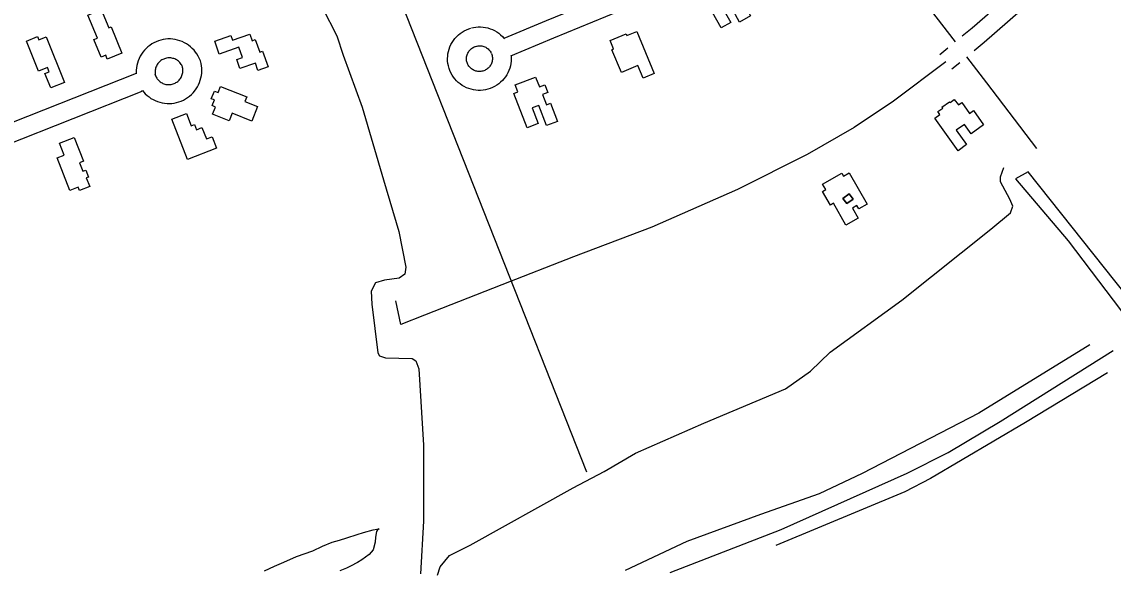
# Model space of a CAD drawing. Extents: x 3329297 to 3367176, y 649250 to 674653.
# Drawn here: x 3350330 to 3352067, y 670088 to 670958 of the extents above; entities that cross this region are included whole.
import ezdxf

# ---------------------------------------------------------------- set-up
doc = ezdxf.new("R2010")
doc.units = 0
for name, color, linetype in [('V-BLDG-OTLN', 7, 'Continuous'), ('V-DTCH-CNTR', 7, 'Continuous'), ('V-ROAD-CNTR', 7, 'Continuous'), ('V-SITE-VEGE', 7, 'Continuous'), ('V-TOPO-SHOR', 7, 'Continuous')]:
    doc.layers.add(name, color=color, linetype=linetype)

msp = doc.modelspace()

# ---------------------------------------------------------------- linework, layer by layer
at = {"layer": 'V-BLDG-OTLN'}
for points in [[(3351457.5, 671025.3), (3351490.1, 670967.8), (3351472.7, 670958), (3351459, 670982.3), (3351448.2, 670976.2), (3351458.9, 670957.4), (3351443.5, 670948.7), (3351415.5, 670998.2), (3351423.6, 671002.7), (3351422.1, 671005.3), (3351448.2, 671020.1), (3351448.3, 671020)], [(3350456.8, 670977.9), (3350468.7, 670949), (3350472.5, 670950.5), (3350489.6, 670908.8), (3350466.5, 670899.3), (3350464, 670905.5), (3350456.6, 670902.4), (3350445.2, 670930.2), (3350450.7, 670932.5), (3350435.6, 670969.2)], [(3351284.5, 670877.9), (3351269.4, 670914.2), (3351272.1, 670915.4), (3351266.5, 670928.8), (3351291.9, 670939.4), (3351293.1, 670936.6), (3351309, 670943.2), (3351336.9, 670876.2), (3351319.1, 670868.8), (3351310.7, 670888.8)], [(3350356.9, 670880.2), (3350337.7, 670928), (3350355.2, 670935.1), (3350357.3, 670929.7), (3350369.2, 670934.5), (3350398.3, 670862.2), (3350376.4, 670853.4), (3350367.1, 670876.4), (3350373.9, 670879.2), (3350371.2, 670885.9)], [(3350676, 670918.2), (3350644.7, 670907.3), (3350637.5, 670927.9), (3350663.1, 670936.8), (3350665.7, 670929.4), (3350693.5, 670939.1), (3350697.2, 670928.5), (3350702, 670930.2), (3350709, 670910.4), (3350713.6, 670912), (3350722.4, 670886.7), (3350706.2, 670881), (3350702.1, 670892.8), (3350677.6, 670884.2), (3350672.4, 670898.7), (3350681.7, 670902)], [(3350660.2, 670801), (3350634, 670811.7), (3350638.6, 670823), (3350633.3, 670825.2), (3350637, 670834.3), (3350632, 670836.3), (3350636.9, 670848.3), (3350642.7, 670846), (3350646.7, 670855.8), (3350688.3, 670839), (3350685.4, 670831.9), (3350705.7, 670823.7), (3350696.3, 670800.6), (3350665.1, 670813.2)], [(3351134.6, 670789.9), (3351113.6, 670844.6), (3351119.6, 670847), (3351115.3, 670858.1), (3351148, 670870.7), (3351154, 670855.1), (3351162.9, 670858.5), (3351167.6, 670846.1), (3351159.1, 670842.8), (3351165.3, 670826.6), (3351171.8, 670829.1), (3351182.9, 670800.2), (3351165.4, 670793.4), (3351153, 670825.6), (3351142.3, 670821.5), (3351151.9, 670796.6)], [(3351820.4, 670753.6), (3351783.3, 670805.1), (3351791.5, 670811.1), (3351788.2, 670815.7), (3351795.9, 670821.2), (3351794.6, 670823), (3351806.5, 670831.5), (3351807.5, 670830.2), (3351814.3, 670835.1), (3351820.7, 670826.3), (3351826.2, 670830.3), (3351838.7, 670812.9), (3351844.8, 670817.3), (3351860.9, 670794.9), (3351841, 670780.6), (3351830.3, 670795.4), (3351817.3, 670786), (3351833.7, 670763.2)], [(3350593.9, 670739.5), (3350569.1, 670803.5), (3350592.3, 670812.5), (3350599.9, 670792.9), (3350605.3, 670795), (3350608.4, 670786.9), (3350617.1, 670790.2), (3350624.1, 670772.2), (3350633.5, 670775.8), (3350640.5, 670757.6)], [(3350407.1, 670690.2), (3350386.5, 670742.2), (3350397.9, 670746.7), (3350390.5, 670765.5), (3350413.8, 670774.7), (3350428.8, 670736.8), (3350422.5, 670734.3), (3350427.7, 670721.1), (3350432.1, 670722.8), (3350436.5, 670711.6), (3350433.1, 670710.3), (3350438.5, 670696.7), (3350422.4, 670690.3), (3350420.3, 670695.5)], [(3351641.9, 670634.9), (3351621.8, 670669.9), (3351617.1, 670667.2), (3351604.7, 670688.8), (3351609.6, 670691.7), (3351604.8, 670700.1), (3351635.3, 670717.7), (3351638, 670713.1), (3351646.9, 670718.2), (3351675.5, 670668.5), (3351662.5, 670661.1), (3351659.4, 670666.6), (3351652.1, 670662.4), (3351661.4, 670646.2)], [(3351647.1, 670685), (3351653.1, 670676.7), (3351643, 670669.4), (3351636.9, 670677.7)], [(3351647.1, 670685), (3351636.9, 670677.7), (3351643, 670669.4), (3351653.1, 670676.7)]]:
    msp.add_lwpolyline(points, close=True, dxfattribs=at)
at = {"layer": 'V-DTCH-CNTR'}
for points in [[(3350991.7, 670078.8), (3350996.2, 670092), (3351011.2, 670109.7), (3351044, 670126.4), (3351207.8, 670217.2), (3351257.3, 670243.7), (3351306.9, 670272.8), (3351415.8, 670320.3), (3351545.9, 670374.9), (3351585.7, 670403.1), (3351616.7, 670433.1), (3351730.9, 670516.1), (3351872.6, 670629), (3351903.6, 670654.6), (3351907.2, 670665.2), (3351902.8, 670676.7), (3351887.8, 670704.1), (3351887.8, 670712.1), (3351893.2, 670727.1)], [(3352029.7, 670444.8), (3351853.5, 670336.3), (3351667.7, 670240.3), (3351599.5, 670207.7), (3351505.7, 670175.1), (3351388.9, 670132), (3351290.6, 670086.2)], [(3352057.9, 670400.5), (3351927.8, 670321.2), (3351776.4, 670232.1), (3351735.7, 670211), (3351530.4, 670125.6)]]:
    msp.add_lwpolyline(points, dxfattribs=at)
at = {"layer": 'V-ROAD-CNTR'}
for points in [[(3349239.5, 671977), (3350087.9, 672316.2), (3350365.5, 672424.6), (3350390.4, 672423.8), (3350396.2, 672406.6), (3350409.3, 672371.2), (3350425.5, 672305.2), (3350432.9, 672277.4), (3350442.6, 672249.7), (3350448.8, 672216.5), (3350456.6, 672189.8), (3350467.1, 672157.8), (3350762.6, 671423.6), (3351229, 670242.8)], [(3352377.6, 671694.1), (3352376.6, 671692.9), (3352360, 671653.2), (3352297.8, 671521.2), (3352269.8, 671464.5), (3352217.7, 671375.8), (3352131.8, 671251.7), (3352068.6, 671172.9), (3352040.6, 671139.5), (3352006.4, 671102.2), (3351961.3, 671056.2), (3351899.6, 670998.4), (3351842.6, 670948.5), (3351827, 670935.7)], [(3351591, 671193.6), (3351537.9, 671154.2), (3351483.7, 671116.4), (3351430.4, 671083.9), (3351358, 671044.4), (3351288.3, 671011), (3351165.1, 670960.1), (3351097.3, 670931.9)], [(3351609.4, 671169.9), (3351555.5, 671129.8), (3351500.1, 671091.3), (3351445.4, 671057.9), (3351371.7, 671017.7), (3351300.5, 670983.6), (3351176.6, 670932.4), (3351108, 670903.9)], [(3352091.8, 671153.9), (3352063.2, 671119.7), (3352028.2, 671081.5), (3351982.2, 671034.8), (3351919.7, 670976.2), (3351862, 670925.6), (3351846, 670912.4)], [(3351701.7, 671074.4), (3351815.7, 670926.5)], [(3351109, 670904.6), (3351109.1, 670903.9), (3351109.2, 670900), (3351109.1, 670896.1), (3351108.6, 670892.3), (3351107.9, 670888.5), (3351106.9, 670884.8), (3351105.5, 670881.1), (3351104, 670877.6), (3351102.1, 670874.2), (3351100, 670871), (3351097.7, 670867.9), (3351095.1, 670865), (3351092.3, 670862.3), (3351089.3, 670859.8), (3351086.1, 670857.6), (3351082.8, 670855.6), (3351079.3, 670853.9), (3351075.8, 670852.5), (3351072.1, 670851.3), (3351068.3, 670850.4), (3351064.5, 670849.8), (3351060.6, 670849.5), (3351056.8, 670849.5), (3351052.9, 670849.8), (3351049.1, 670850.3), (3351045.3, 670851.2), (3351041.6, 670852.4), (3351038, 670853.8), (3351034.5, 670855.5), (3351031.2, 670857.4), (3351028, 670859.7), (3351025, 670862.1), (3351022.2, 670864.8), (3351019.6, 670867.6), (3351017.3, 670870.7), (3351015.1, 670873.9), (3351013.3, 670877.3), (3351011.7, 670880.9), (3351010.3, 670884.5), (3351009.2, 670888.3), (3351008.5, 670892.3), (3351008.1, 670896.1), (3351008, 670900), (3351008.2, 670903.8), (3351008.6, 670907.7), (3351009.4, 670911.5), (3351010.5, 670915.2), (3351011.8, 670918.8), (3351013.4, 670922.3), (3351015.2, 670925.7), (3351017.4, 670929), (3351019.7, 670932), (3351022.3, 670934.9), (3351025.1, 670937.6), (3351028.1, 670940.1), (3351031.2, 670942.3), (3351034.5, 670944.2), (3351038, 670946), (3351041.6, 670947.4), (3351044.7, 670948.4)], [(3351045.8, 670948.7), (3351049, 670949.5), (3351052.8, 670950.1), (3351056.7, 670950.4), (3351060.6, 670950.4), (3351064.4, 670950.2), (3351068.3, 670949.6), (3351072, 670948.7), (3351075.7, 670947.6), (3351079.3, 670946.2), (3351082.8, 670944.5), (3351086.1, 670942.6), (3351089.3, 670940.4), (3351092.3, 670937.9), (3351095.1, 670935.3), (3351097.7, 670932.4), (3351098.7, 670931.2)], [(3350522.4, 670849.4), (3350524.4, 670846.9), (3350527, 670844.1), (3350529.9, 670841.4), (3350532.9, 670839), (3350536, 670836.8), (3350539.4, 670834.9), (3350542.8, 670833.2), (3350546.4, 670831.7), (3350550.1, 670830.5), (3350553.8, 670829.6), (3350557.7, 670829), (3350561.5, 670828.7), (3350565.4, 670828.6), (3350569.2, 670828.8), (3350573, 670829.3), (3350576.8, 670830.1), (3350580.5, 670831.2), (3350584.2, 670832.5), (3350587.7, 670834.1), (3350591.1, 670835.9), (3350594.3, 670838), (3350597.4, 670840.3), (3350600.3, 670842.9), (3350603, 670845.6), (3350605.5, 670848.5), (3350607.8, 670851.7), (3350609.9, 670854.9), (3350611.7, 670858.3), (3350613.2, 670861.9), (3350614.5, 670865.5), (3350615.5, 670869.2), (3350616.2, 670873), (3350616.7, 670876.9), (3350616.9, 670880.7), (3350616.8, 670884.6), (3350616.4, 670888.4), (3350615.7, 670892.2), (3350614.6, 670896.5), (3350612.9, 670900.6), (3350611.2, 670904), (3350609.2, 670907.4), (3350606.9, 670910.5), (3350604.5, 670913.5), (3350601.8, 670916.3), (3350598.9, 670918.9), (3350595.8, 670921.3), (3350592.6, 670923.4), (3350589.2, 670925.3), (3350585.7, 670927), (3350582.1, 670928.4), (3350578.4, 670929.5), (3350574.6, 670930.3), (3350570.8, 670930.9), (3350566.9, 670931.2), (3350563, 670931.2), (3350559.2, 670930.9), (3350555.3, 670930.3), (3350551.5, 670929.4), (3350547.8, 670928.3), (3350544.2, 670926.9), (3350540.7, 670925.2), (3350537.4, 670923.3), (3350534.1, 670921.1), (3350531.1, 670918.7), (3350528.2, 670916.1), (3350525.6, 670913.3), (3350523.1, 670910.3), (3350520.9, 670907.1), (3350518.9, 670903.7), (3350517.2, 670900.3), (3350515.7, 670896.7), (3350514.5, 670893), (3350513.6, 670889.2), (3350513, 670885.4), (3350512.6, 670881.6), (3350512.5, 670877.7), (3350512.6, 670875.8)], [(3351077.6, 670908.3), (3351078.3, 670906.3), (3351078.7, 670904.8), (3351079, 670903.2), (3351079.2, 670901.7), (3351079.2, 670900.1), (3351079.2, 670898.5), (3351079, 670896.9), (3351078.7, 670895.4), (3351078.2, 670893.9), (3351077.7, 670892.4), (3351077.1, 670890.9), (3351076.3, 670889.6), (3351075.4, 670888.2), (3351074.5, 670887), (3351073.4, 670885.8), (3351072.3, 670884.7), (3351071.1, 670883.7), (3351069.8, 670882.8), (3351068.4, 670882), (3351067, 670881.3), (3351065.6, 670880.7), (3351064.1, 670880.2), (3351062.5, 670879.9), (3351061, 670879.6), (3351059.4, 670879.5), (3351057.8, 670879.5), (3351056.2, 670879.6), (3351054.7, 670879.8), (3351053.1, 670880.2), (3351051.6, 670880.7), (3351050.2, 670881.2), (3351048.8, 670881.9), (3351047.4, 670882.7), (3351046.1, 670883.6), (3351044.9, 670884.6), (3351043.7, 670885.7), (3351042.7, 670886.9), (3351041.7, 670888.1), (3351040.8, 670889.5), (3351040.1, 670890.8), (3351039.4, 670892.3), (3351038.9, 670893.7), (3351038.5, 670895.1), (3351038.2, 670896.6), (3351038.1, 670898.1), (3351038, 670899.7), (3351038.1, 670901.3), (3351038.3, 670902.9), (3351038.6, 670904.4), (3351039, 670906), (3351039.6, 670907.5), (3351040.2, 670908.9), (3351041, 670910.3), (3351041.9, 670911.6), (3351042.8, 670912.9), (3351043.9, 670914.1), (3351045, 670915.2), (3351046.2, 670916.2), (3351047.5, 670917.1), (3351048.9, 670917.9), (3351050.3, 670918.6), (3351051.8, 670919.2), (3351053.9, 670919.8)], [(3351052.8, 670919.5), (3351054.8, 670920), (3351056.4, 670920.3), (3351058, 670920.4), (3351059.6, 670920.4), (3351061.2, 670920.3), (3351062.7, 670920.1), (3351064.3, 670919.7), (3351065.8, 670919.3), (3351067.3, 670918.7), (3351068.7, 670918), (3351070.1, 670917.2), (3351071.4, 670916.3), (3351072.6, 670915.3), (3351073.8, 670914.2), (3351074.8, 670913), (3351075.8, 670911.8), (3351076.7, 670910.5), (3351077, 670909.9), (3351077.5, 670908.6)], [(3351804.2, 670916.8), (3351791.4, 670906.2)], [(3350542.1, 670875.1), (3350544.3, 670870.6), (3350545.2, 670869.1), (3350546.1, 670867.8), (3350547.2, 670866.5), (3350548.3, 670865.2), (3350549.5, 670864.1), (3350550.8, 670863.1), (3350552.2, 670862.1), (3350553.6, 670861.3), (3350555.1, 670860.6), (3350556.6, 670859.9), (3350558.2, 670859.4), (3350559.8, 670859.1), (3350561.4, 670858.8), (3350563.1, 670858.6), (3350564.7, 670858.6), (3350566.4, 670858.7), (3350568, 670858.9), (3350569.7, 670859.3), (3350571.3, 670859.7), (3350572.8, 670860.3), (3350574.3, 670861), (3350575.8, 670861.8), (3350577.2, 670862.6), (3350578.5, 670863.6), (3350579.7, 670864.7), (3350580.9, 670865.9), (3350582, 670867.2), (3350583, 670868.5), (3350583.8, 670869.9), (3350584.6, 670871.4), (3350585.3, 670872.9), (3350585.8, 670874.5), (3350586.3, 670876.1), (3350586.6, 670877.7), (3350586.8, 670879.3), (3350586.9, 670881), (3350586.8, 670882.6), (3350586.6, 670884.3), (3350586.4, 670885.9), (3350586.1, 670887), (3350585.6, 670888), (3350584.9, 670889.5), (3350584, 670890.9), (3350583.1, 670892.3), (3350582, 670893.6), (3350580.9, 670894.8), (3350579.6, 670895.9), (3350578.3, 670896.9), (3350576.9, 670897.8), (3350575.5, 670898.7), (3350574, 670899.4), (3350572.4, 670900), (3350570.8, 670900.4), (3350569.2, 670900.8), (3350567.6, 670901), (3350565.9, 670901.2), (3350564.2, 670901.2), (3350562.6, 670901), (3350560.9, 670900.8), (3350559.3, 670900.4), (3350557.7, 670899.9), (3350556.2, 670899.3), (3350554.7, 670898.6), (3350553.2, 670897.8), (3350551.8, 670896.8), (3350550.5, 670895.8), (3350549.3, 670894.7), (3350548.2, 670893.5), (3350547.1, 670892.2), (3350546.1, 670890.8), (3350545.3, 670889.4), (3350544.6, 670887.9), (3350543.9, 670886.4), (3350543.4, 670884.8), (3350543, 670883.2), (3350542.7, 670881.5), (3350542.6, 670879.9), (3350542.6, 670878.2), (3350542.6, 670876.5), (3350542.9, 670874.9), (3350543.2, 670873.3), (3350543.8, 670871.1)], [(3351800.9, 670894.7), (3351717.4, 670832.2), (3351654.7, 670790.6), (3351579.9, 670747.3), (3351469.4, 670691.9), (3351332.8, 670632.2), (3351208.4, 670584.6), (3351094.5, 670540.5), (3350971, 670492), (3350933.6, 670477.3), (3350925.8, 670514.7)], [(3351822.9, 670893.4), (3351810.5, 670883.1)], [(3351833.8, 670902.9), (3351865.6, 670861.6), (3351945, 670757)], [(3349976.3, 670668.5), (3350094.6, 670710.7), (3350291.3, 670789.2), (3350512.9, 670876.7)], [(3349976, 670636.6), (3350105.2, 670682.6), (3350302.4, 670761.3), (3350522.1, 670848), (3350521.5, 670849.2)]]:
    msp.add_lwpolyline(points, dxfattribs=at)
at = {"layer": 'V-SITE-VEGE'}
msp.add_lwpolyline([(3350716.5, 670085.6), (3350732.3, 670092.8), (3350747.2, 670099.1), (3350767.5, 670108.1), (3350793.3, 670117.5), (3350809.1, 670124.7), (3350824.4, 670131), (3350836.1, 670134.1), (3350847.9, 670137.7), (3350864.1, 670143.1), (3350874.1, 670146.2), (3350889.4, 670150.7), (3350895.3, 670152), (3350899.3, 670152.5), (3350896.2, 670150.7), (3350894.8, 670148), (3350893.4, 670139), (3350892.5, 670131.3), (3350889.3, 670119.1), (3350883, 670111.5), (3350871.7, 670102.9), (3350864.5, 670098.9), (3350853.7, 670093), (3350847.3, 670089.9), (3350836.5, 670085.4)], dxfattribs=at)
at = {"layer": 'V-TOPO-SHOR'}
for points in [[(3350646.5, 671273.8), (3350704.9, 671174), (3350809, 670980.5), (3350831.5, 670936.1), (3350841.9, 670905.6), (3350872.2, 670822.8), (3350906, 670707), (3350930.2, 670625.1), (3350941.4, 670568.5), (3350939.7, 670557.2), (3350930.9, 670551.1), (3350907.4, 670547.7), (3350893.5, 670543.4), (3350886.5, 670530.3), (3350887.3, 670509.4), (3350896.8, 670431.9), (3350899.4, 670427.6), (3350909, 670424.1), (3350951.6, 670423.1), (3350957.7, 670419.6), (3350962, 670406.5), (3350969.6, 670285.5), (3350969.4, 670164.5), (3350964.9, 670080.9)], [(3352471.1, 670041.9), (3351931.6, 670719.7), (3351911.9, 670708.7), (3351995.5, 670610), (3352103.4, 670467.4), (3352510.8, 669956.3)], [(3351361.9, 670082.8), (3351538.8, 670151.3), (3351739.1, 670240.6), (3351804.5, 670273.6), (3351887.3, 670323), (3352066.8, 670435.9)]]:
    msp.add_lwpolyline(points, dxfattribs=at)

doc.saveas('drawing.dxf')
